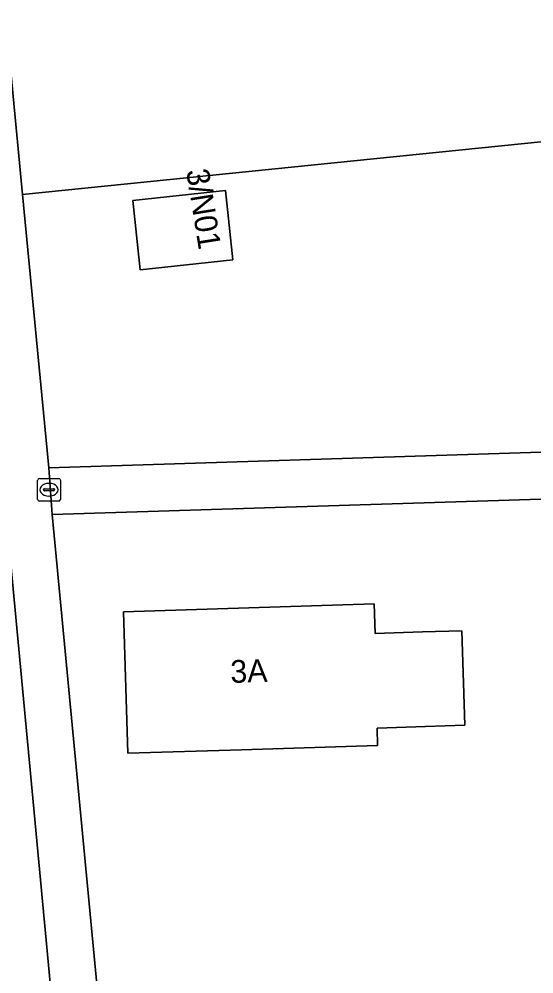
# Model space of a CAD drawing. Extents: x 162661 to 163484, y 380247 to 381230.
# Drawn here: x 163125.91 to 163148.58, y 380565.84 to 380607.92 of the extents above; entities that cross this region are included whole.
import ezdxf

# ---------------------------------------------------------------- set-up
doc = ezdxf.new("R2010")
doc.units = 0
for name, color, linetype in [('IMGEO_Erf', 7, 'Continuous'), ('IMGEO_Groenvoorziening', 7, 'Continuous'), ('IMGEO_Hek', 7, 'Continuous'), ('IMGEO_Pand', 7, 'Continuous'), ('IMGEO_Pand_nummerreeks', 7, 'Continuous'), ('IMGEO_Rioolput', 7, 'Continuous'), ('IMGEO_Voetpad_open', 7, 'Continuous')]:
    doc.layers.add(name, color=color, linetype=linetype)

msp = doc.modelspace()

# ---------------------------------------------------------------- linework, layer by layer
at = {"layer": 'IMGEO_Erf'}
for points in [[(163121.165, 380651.709), (163126.069, 380600.194), (163195.703, 380607.276), (163192.683, 380638.447)], [(163191.998, 380588.11), (163186.316, 380587.943), (163127.365, 380586.093), (163131.15, 380546.238), (163131.392, 380542.913), (163135.588, 380543.617), (163135.473, 380544.262), (163137.264, 380544.544), (163145.326, 380545.79), (163147.15, 380546.099), (163147.524, 380543.892), (163150.233, 380544.284), (163154.228, 380544.959), (163190.005, 380550.745), (163198.031, 380552.224)]]:
    msp.add_lwpolyline(points, dxfattribs=at)
msp.add_lwpolyline([(163145.537, 380576.799), (163143.816, 380576.746), (163141.683, 380576.68), (163141.699, 380575.914), (163135.706, 380575.725), (163130.708, 380575.568), (163130.512, 380581.799), (163141.55, 380582.146), (163141.591, 380580.849), (163143.685, 380580.915), (163145.406, 380580.969)], close=True, dxfattribs=at)
at = {"layer": 'IMGEO_Groenvoorziening'}
for points in [[(163127.216, 380588.151), (163186.248, 380590.027), (163195.329, 380590.318), (163197.366, 380590.383), (163195.703, 380607.276), (163126.069, 380600.194)], [(163131.247, 380596.876), (163130.923, 380599.932), (163135, 380600.366), (163135.325, 380597.309)], [(163126.056, 380542.381), (163127.306, 380542.54), (163127.442, 380541.099), (163129.583, 380541.311), (163129.298, 380544.025), (163125.358, 380585.946), (163122.352, 380585.666), (163121.91, 380585.617)]]:
    msp.add_lwpolyline(points, close=True, dxfattribs=at)
at = {"layer": 'IMGEO_Hek'}
msp.add_lwpolyline([(163195.703, 380607.276), (163126.069, 380600.194)], dxfattribs=at)
at = {"layer": 'IMGEO_Pand'}
for points in [[(163131.247, 380596.876), (163135.325, 380597.309), (163135, 380600.366), (163130.923, 380599.932)], [(163143.685, 380580.915), (163141.591, 380580.849), (163141.55, 380582.146), (163130.512, 380581.799), (163130.708, 380575.568), (163135.706, 380575.725), (163141.699, 380575.914), (163141.683, 380576.68), (163143.816, 380576.746), (163145.537, 380576.799), (163145.406, 380580.969)]]:
    msp.add_lwpolyline(points, close=True, dxfattribs=at)
at = {"layer": 'IMGEO_Rioolput'}
for p, q in [((163126.731, 380586.754), (163126.731, 380587.606)), ((163126.806, 380587.68), (163127.658, 380587.68)), ((163127.219, 380587.46), (163127.244, 380587.46)), ((163127.732, 380587.606), (163127.732, 380586.754)), ((163126.99, 380587.174), (163126.99, 380587.186)), ((163127.428, 380587.137), (163127.03, 380587.137)), ((163127.033, 380587.223), (163127.431, 380587.223)), ((163127.242, 380586.9), (163127.217, 380586.9)), ((163127.474, 380587.186), (163127.474, 380587.174)), ((163127.658, 380586.68), (163126.806, 380586.68))]:
    msp.add_line(p, q, dxfattribs=at)
for points in [[(163126.731, 380586.754), (163126.731, 380587.606)], [(163126.806, 380587.68), (163127.658, 380587.68)], [(163127.732, 380587.606), (163127.732, 380586.754)], [(163127.658, 380586.68), (163126.806, 380586.68)]]:
    msp.add_lwpolyline(points, dxfattribs=at)
for centre, radius, start, end in [((163126.808, 380587.604), 0.0765, 91.552, 178.448), ((163126.808, 380587.604), 0.0765, 91.552, 178.448), ((163127.656, 380587.604), 0.0765, 1.552, 88.448), ((163127.656, 380587.604), 0.0765, 1.552, 88.448), ((163127.03, 380587.183), 0.0403, 85.8775, 175.7526), ((163127.027, 380587.173), 0.0366, 178.938, 274.7102), ((163127.431, 380587.18), 0.043, 264.8664, 352.4533), ((163127.435, 380587.185), 0.0386, 1.7309, 96.639), ((163126.808, 380586.756), 0.0765, 181.552, 268.448), ((163126.808, 380586.756), 0.0765, 181.552, 268.448), ((163127.656, 380586.756), 0.0765, 271.552, 358.448), ((163127.656, 380586.756), 0.0765, 271.552, 358.448)]:
    msp.add_arc(centre, radius, start, end, dxfattribs=at)
for centre, major_axis, ratio, start_param, end_param in [((163127.218, 380587.18), (-0.387, 0.002), 0.722429, 4.712389, 7.853982), ((163127.243, 380587.18), (-0.39, 0.002), 0.717154, 1.570796, 4.712389)]:
    msp.add_ellipse(centre, major_axis=major_axis, ratio=ratio, start_param=start_param, end_param=end_param, dxfattribs=at)
at = {"layer": 'IMGEO_Voetpad_open'}
msp.add_lwpolyline([(163119.381, 380649.391), (163121.647, 380624.884), (163121.999, 380621.24), (163125.17, 380587.973), (163122.167, 380587.641), (163121.722, 380587.592), (163121.91, 380585.617), (163122.352, 380585.666), (163125.358, 380585.946), (163129.298, 380544.025), (163129.583, 380541.311), (163134.119, 380541.762), (163137.632, 380542.398), (163137.354, 380544.021), (163137.264, 380544.544), (163135.473, 380544.262), (163135.588, 380543.617), (163131.392, 380542.913), (163131.15, 380546.238), (163127.365, 380586.093), (163127.216, 380588.151), (163126.069, 380600.194), (163121.165, 380651.709)], dxfattribs=at)
msp.add_lwpolyline([(163127.365, 380586.093), (163186.316, 380587.943), (163186.248, 380590.027), (163127.216, 380588.151)], close=True, dxfattribs=at)

# ---------------------------------------------------------------- texts
at = {"layer": 'IMGEO_Pand_nummerreeks'}
for s, rotation, p in [('3/N01', 279.0903, (163133.268, 380601.246)), ('3A', 1.7991, (163135.231, 380578.666))]:
    msp.add_text(s, height=1, rotation=rotation, dxfattribs=at).set_placement(p)

doc.saveas('drawing.dxf')
